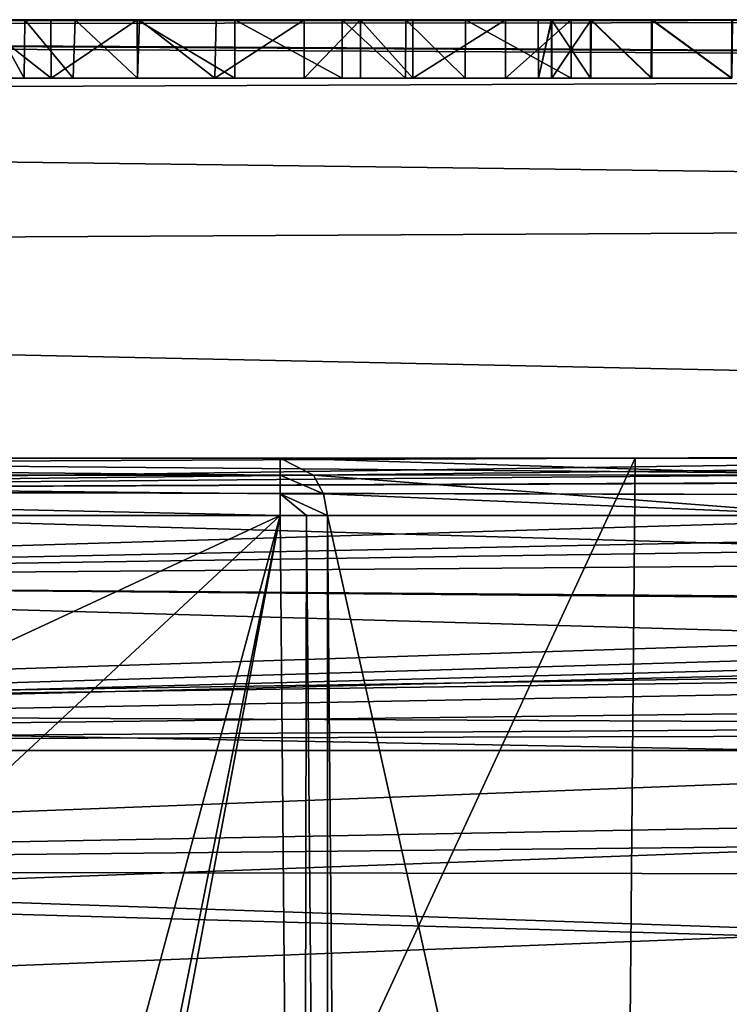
# Model space of a CAD drawing. Header units: millimetres. Extents: x -36.5 to 36.5, y -8.8 to 41.6.
# Tile 394 of 434: x 5.9 to 8.3, y 38.2 to 41.6. Entities that reach past the tile are written whole.
import ezdxf

# ---------------------------------------------------------------- set-up
doc = ezdxf.new("R2010")
doc.units = ezdxf.units.MM
doc.header["$LTSCALE"] = 65.185185
for name, color, linetype in [('323', 7, 'CONTINUOUS'), ('328', 7, 'CONTINUOUS'), ('338', 7, 'CONTINUOUS'), ('340', 7, 'CONTINUOUS'), ('375', 7, 'CONTINUOUS'), ('377', 7, 'CONTINUOUS'), ('384', 7, 'CONTINUOUS'), ('386', 7, 'CONTINUOUS'), ('396', 7, 'CONTINUOUS'), ('464', 7, 'CONTINUOUS'), ('482', 7, 'CONTINUOUS'), ('483', 7, 'CONTINUOUS'), ('489', 7, 'CONTINUOUS'), ('490', 7, 'CONTINUOUS'), ('491', 7, 'CONTINUOUS'), ('495', 7, 'CONTINUOUS'), ('518', 7, 'CONTINUOUS'), ('519', 7, 'CONTINUOUS'), ('520', 7, 'CONTINUOUS'), ('521', 7, 'CONTINUOUS'), ('532', 7, 'CONTINUOUS'), ('533', 7, 'CONTINUOUS'), ('539', 7, 'CONTINUOUS'), ('543', 7, 'CONTINUOUS')]:
    doc.layers.add(name, color=color, linetype=linetype)

msp = doc.modelspace()

# ---------------------------------------------------------------- linework, layer by layer
at = {"layer": '323', "color": 7, "linetype": 'CONTINUOUS'}
for points in [[(19.8, 41.6, -11.7), (-9.3107, 41.6, -11.7), (16.9481, 41.6, -3.5397), (19.8, 41.6, -11.7)], [(6.9766, 41.6, -2.2309), (-9.3107, 41.6, -11.7), (6.6098, 41.6, -2.1875), (6.9766, 41.6, -2.2309)], [(-9.3107, 41.6, -11.7), (6.9766, 41.6, -2.2309), (7.1938, 41.6, -2.2236), (-9.3107, 41.6, -11.7)], [(6.6098, 41.6, -2.1875), (-9.3107, 41.6, -11.7), (6.2753, 41.6, -2.0634), (6.6098, 41.6, -2.1875)], [(6.2753, 41.6, -2.0634), (-9.3107, 41.6, -11.7), (5.7256, 41.6, -2.1411), (6.2753, 41.6, -2.0634)], [(7.7597, 41.6, -2.0913), (-9.3107, 41.6, -11.7), (7.3979, 41.6, -2.1979), (7.7597, 41.6, -2.0913)], [(-9.3107, 41.6, -11.7), (7.7597, 41.6, -2.0913), (8.6405, 41.6, -1.903), (-9.3107, 41.6, -11.7)], [(7.3979, 41.6, -2.1979), (-9.3107, 41.6, -11.7), (7.1938, 41.6, -2.2236), (7.3979, 41.6, -2.1979)], [(12.0257, 41.6, -2.1409), (-9.3107, 41.6, -11.7), (11.2877, 41.6, -2.1409), (12.0257, 41.6, -2.1409)], [(-9.3107, 41.6, -11.7), (12.0257, 41.6, -2.1409), (13.2243, 41.6, -1.6427), (-9.3107, 41.6, -11.7)], [(11.2877, 41.6, -2.1409), (-9.3107, 41.6, -11.7), (10.6783, 41.6, -2.0386), (11.2877, 41.6, -2.1409)], [(10.6783, 41.6, -2.0386), (-9.3107, 41.6, -11.7), (10.2978, 41.6, -2.1701), (10.6783, 41.6, -2.0386)], [(10.2978, 41.6, -2.1701), (-9.3107, 41.6, -11.7), (9.8767, 41.6, -2.2254), (10.2978, 41.6, -2.1701)], [(9.8767, 41.6, -2.2254), (-9.3107, 41.6, -11.7), (9.4368, 41.6, -2.2004), (9.8767, 41.6, -2.2254)], [(9.4368, 41.6, -2.2004), (-9.3107, 41.6, -11.7), (9.0193, 41.6, -2.0907), (9.4368, 41.6, -2.2004)], [(9.0193, 41.6, -2.0907), (-9.3107, 41.6, -11.7), (8.6405, 41.6, -1.903), (9.0193, 41.6, -2.0907)], [(16.9481, 41.6, -3.5397), (-9.3107, 41.6, -11.7), (16.2101, 41.6, -3.5397), (16.9481, 41.6, -3.5397)], [(16.2101, 41.6, -3.5397), (-9.3107, 41.6, -11.7), (15.6012, 41.6, -2.0402), (16.2101, 41.6, -3.5397)], [(15.6012, 41.6, -2.0402), (-9.3107, 41.6, -11.7), (15.2181, 41.6, -2.1736), (15.6012, 41.6, -2.0402)], [(15.2181, 41.6, -2.1736), (-9.3107, 41.6, -11.7), (14.7944, 41.6, -2.2292), (15.2181, 41.6, -2.1736)], [(14.7944, 41.6, -2.2292), (-9.3107, 41.6, -11.7), (14.351, 41.6, -2.2035), (14.7944, 41.6, -2.2292)], [(14.351, 41.6, -2.2035), (-9.3107, 41.6, -11.7), (13.9333, 41.6, -2.0929), (14.351, 41.6, -2.2035)], [(13.9333, 41.6, -2.0929), (-9.3107, 41.6, -11.7), (13.5545, 41.6, -1.9038), (13.9333, 41.6, -2.0929)], [(13.5545, 41.6, -1.9038), (-9.3107, 41.6, -11.7), (13.2243, 41.6, -1.6427), (13.5545, 41.6, -1.9038)], [(-9.3107, 41.6, 11.7), (19.8, 41.6, 11.7), (0.0832, 41.6, 3.5397), (-9.3107, 41.6, 11.7)], [(0.0832, 41.6, 3.5397), (19.8, 41.6, 11.7), (0.8168, 41.6, 3.5397), (0.0832, 41.6, 3.5397)], [(0.8168, 41.6, 3.5397), (19.8, 41.6, 11.7), (1.4208, 41.6, 2.0325), (0.8168, 41.6, 3.5397)], [(1.4208, 41.6, 2.0325), (19.8, 41.6, 11.7), (1.8074, 41.6, 2.1676), (1.4208, 41.6, 2.0325)], [(1.8074, 41.6, 2.1676), (19.8, 41.6, 11.7), (2.2318, 41.6, 2.2226), (1.8074, 41.6, 2.1676)], [(2.2318, 41.6, 2.2226), (19.8, 41.6, 11.7), (2.676, 41.6, 2.1961), (2.2318, 41.6, 2.2226)], [(2.676, 41.6, 2.1961), (19.8, 41.6, 11.7), (3.1014, 41.6, 2.0817), (2.676, 41.6, 2.1961)], [(3.1014, 41.6, 2.0817), (19.8, 41.6, 11.7), (3.485, 41.6, 1.8882), (3.1014, 41.6, 2.0817)], [(3.485, 41.6, 1.8882), (19.8, 41.6, 11.7), (3.8108, 41.6, 1.6262), (3.485, 41.6, 1.8882)], [(3.8108, 41.6, 1.6262), (19.8, 41.6, 11.7), (5.001, 41.6, 2.1341), (3.8108, 41.6, 1.6262)], [(5.001, 41.6, 2.1341), (19.8, 41.6, 11.7), (5.7399, 41.6, 2.1341), (5.001, 41.6, 2.1341)], [(5.9795, 41.6, -1.8604), (6.2753, 41.6, -2.0634), (5.7256, 41.6, -2.1411), (5.9795, 41.6, -1.8604)], [(5.7256, 41.6, -1.5786), (5.9795, 41.6, -1.8604), (5.7256, 41.6, -2.1411), (5.7256, 41.6, -1.5786)], [(5.7399, 41.6, 2.1341), (19.8, 41.6, 11.7), (5.7399, 41.6, -0.2466), (5.7399, 41.6, 2.1341)], [(5.7399, 41.6, -0.2466), (19.8, 41.6, 11.7), (8.3119, 41.6, 1.6452), (5.7399, 41.6, -0.2466)], [(5.7785, 41.6, -0.6263), (5.7399, 41.6, -0.2466), (8.3119, 41.6, 1.6452), (5.7785, 41.6, -0.6263)], [(5.8905, 41.6, -0.9479), (5.7785, 41.6, -0.6263), (8.3119, 41.6, 1.6452), (5.8905, 41.6, -0.9479)], [(6.0629, 41.6, -1.2006), (5.8905, 41.6, -0.9479), (8.0368, 41.6, 1.3186), (6.0629, 41.6, -1.2006)], [(8.0368, 41.6, 1.3186), (5.8905, 41.6, -0.9479), (8.3119, 41.6, 1.6452), (8.0368, 41.6, 1.3186)], [(6.2836, 41.6, -1.3822), (6.0629, 41.6, -1.2006), (8.0368, 41.6, 1.3186), (6.2836, 41.6, -1.3822)], [(6.545, 41.6, -1.4943), (6.2836, 41.6, -1.3822), (7.8277, 41.6, 0.933), (6.545, 41.6, -1.4943)], [(7.8277, 41.6, 0.933), (6.2836, 41.6, -1.3822), (8.0368, 41.6, 1.3186), (7.8277, 41.6, 0.933)], [(6.8462, 41.6, -1.5336), (6.545, 41.6, -1.4943), (7.8277, 41.6, 0.933), (6.8462, 41.6, -1.5336)], [(7.0389, 41.6, -1.522), (6.8462, 41.6, -1.5336), (7.8277, 41.6, 0.933), (7.0389, 41.6, -1.522)], [(7.2184, 41.6, -1.4933), (7.0389, 41.6, -1.522), (7.6934, 41.6, 0.4867), (7.2184, 41.6, -1.4933)], [(7.6934, 41.6, 0.4867), (7.0389, 41.6, -1.522), (7.8277, 41.6, 0.933), (7.6934, 41.6, 0.4867)], [(7.5346, 41.6, -1.3892), (7.2184, 41.6, -1.4933), (7.6471, 41.6, 0.0011), (7.5346, 41.6, -1.3892)], [(7.6471, 41.6, 0.0011), (7.2184, 41.6, -1.4933), (7.6934, 41.6, 0.4867), (7.6471, 41.6, 0.0011)], [(7.7597, 41.6, -2.0913), (7.5346, 41.6, -1.3892), (7.6927, 41.6, -0.4842), (7.7597, 41.6, -2.0913)], [(7.6927, 41.6, -0.4842), (7.5346, 41.6, -1.3892), (7.6471, 41.6, 0.0011), (7.6927, 41.6, -0.4842)], [(7.8263, 41.6, -0.9301), (7.7597, 41.6, -2.0913), (7.6927, 41.6, -0.4842), (7.8263, 41.6, -0.9301)], [(8.6405, 41.6, -1.903), (7.7597, 41.6, -2.0913), (8.3096, 41.6, -1.6426), (8.6405, 41.6, -1.903)], [(8.3096, 41.6, -1.6426), (7.7597, 41.6, -2.0913), (8.0348, 41.6, -1.3157), (8.3096, 41.6, -1.6426)], [(8.0348, 41.6, -1.3157), (7.7597, 41.6, -2.0913), (7.8263, 41.6, -0.9301), (8.0348, 41.6, -1.3157)]]:
    msp.add_3dface(points, dxfattribs=at)
at = {"layer": '328', "color": 7, "linetype": 'CONTINUOUS'}
for points in [[(-1.9111, 40.1, -5.7993), (7.9786, 40.1, -5.7993), (-1.9111, 40.1, -0.65), (-1.9111, 40.1, -5.7993)], [(7.9786, 40.1, -5.7993), (19.8, 40.1, -11.7346), (-1.9111, 40.1, -0.65), (7.9786, 40.1, -5.7993)], [(19.8, 40.1, -11.7346), (20.7895, 40.1, -11.6926), (-1.9111, 40.1, -0.65), (19.8, 40.1, -11.7346)], [(31.4199, 40.1, -1.6355), (31.5166, 40.1, -0.65), (-1.9111, 40.1, -0.65), (31.4199, 40.1, -1.6355)], [(20.7895, 40.1, -11.6926), (21.7656, 40.1, -11.5688), (-1.9111, 40.1, -0.65), (20.7895, 40.1, -11.6926)], [(21.7656, 40.1, -11.5688), (22.7317, 40.1, -11.3622), (-1.9111, 40.1, -0.65), (21.7656, 40.1, -11.5688)], [(22.7317, 40.1, -11.3622), (23.6773, 40.1, -11.0755), (-1.9111, 40.1, -0.65), (22.7317, 40.1, -11.3622)], [(23.6773, 40.1, -11.0755), (24.5953, 40.1, -10.7099), (-1.9111, 40.1, -0.65), (23.6773, 40.1, -11.0755)], [(24.5953, 40.1, -10.7099), (25.4794, 40.1, -10.2687), (-1.9111, 40.1, -0.65), (24.5953, 40.1, -10.7099)], [(25.4794, 40.1, -10.2687), (26.3231, 40.1, -9.7543), (-1.9111, 40.1, -0.65), (25.4794, 40.1, -10.2687)], [(26.3231, 40.1, -9.7543), (27.1207, 40.1, -9.1711), (-1.9111, 40.1, -0.65), (26.3231, 40.1, -9.7543)], [(27.1207, 40.1, -9.1711), (27.8661, 40.1, -8.5225), (-1.9111, 40.1, -0.65), (27.1207, 40.1, -9.1711)], [(27.8661, 40.1, -8.5225), (28.5546, 40.1, -7.814), (-1.9111, 40.1, -0.65), (27.8661, 40.1, -8.5225)], [(28.5546, 40.1, -7.814), (29.1806, 40.1, -7.0498), (-1.9111, 40.1, -0.65), (28.5546, 40.1, -7.814)], [(29.1806, 40.1, -7.0498), (29.7404, 40.1, -6.2361), (-1.9111, 40.1, -0.65), (29.1806, 40.1, -7.0498)], [(29.7404, 40.1, -6.2361), (30.2293, 40.1, -5.3782), (-1.9111, 40.1, -0.65), (29.7404, 40.1, -6.2361)], [(30.2293, 40.1, -5.3782), (30.6447, 40.1, -4.4825), (-1.9111, 40.1, -0.65), (30.2293, 40.1, -5.3782)], [(30.6447, 40.1, -4.4825), (30.9829, 40.1, -3.5551), (-1.9111, 40.1, -0.65), (30.6447, 40.1, -4.4825)], [(30.9829, 40.1, -3.5551), (31.2423, 40.1, -2.6028), (-1.9111, 40.1, -0.65), (30.9829, 40.1, -3.5551)], [(31.2423, 40.1, -2.6028), (31.4199, 40.1, -1.6355), (-1.9111, 40.1, -0.65), (31.2423, 40.1, -2.6028)], [(31.5166, 40.1, 0.65), (2.5981, 40.1, 11.7346), (-1.9111, 40.1, 9.0927), (31.5166, 40.1, 0.65)], [(31.5166, 40.1, 0.65), (-1.9111, 40.1, 9.0927), (-1.9111, 40.1, 0.65), (31.5166, 40.1, 0.65)], [(0.5014, 40.1, -8.5473), (2.5981, 40.1, -11.7346), (6.7641, 40.1, -8.5473), (0.5014, 40.1, -8.5473)], [(31.5166, 40.1, 0.65), (19.8, 40.1, 11.7346), (2.5981, 40.1, 11.7346), (31.5166, 40.1, 0.65)], [(2.5981, 40.1, -11.7346), (10.0438, 40.1, -11.7346), (8.6621, 40.1, -11.0764), (2.5981, 40.1, -11.7346)], [(6.7641, 40.1, -8.5473), (2.5981, 40.1, -11.7346), (8.5106, 40.1, -10.9504), (6.7641, 40.1, -8.5473)], [(8.5106, 40.1, -10.9504), (2.5981, 40.1, -11.7346), (8.5743, 40.1, -11.0194), (8.5106, 40.1, -10.9504)], [(8.5743, 40.1, -11.0194), (2.5981, 40.1, -11.7346), (8.6621, 40.1, -11.0764), (8.5743, 40.1, -11.0194)], [(7.9786, 40.1, -5.7993), (11.3979, 40.1, -10.5041), (13.9808, 40.1, -11.7346), (7.9786, 40.1, -5.7993)], [(7.9786, 40.1, -5.7993), (13.9808, 40.1, -11.7346), (19.8, 40.1, -11.7346), (7.9786, 40.1, -5.7993)]]:
    msp.add_3dface(points, dxfattribs=at)
at = {"layer": '338', "color": 7, "linetype": 'CONTINUOUS'}
for points in [[(-9.3107, 41.6, -11.7), (19.8, 41.6, -11.7), (19.8, 41.4287, -12.7816), (-9.3107, 41.6, -11.7)], [(-9.3107, 41.6, -11.7), (19.8, 41.4287, -12.7816), (-9.3027, 41.5937, -11.91), (-9.3107, 41.6, -11.7)], [(-9.3027, 41.5937, -11.91), (19.8, 41.4287, -12.7816), (-9.3, 41.5747, -12.12), (-9.3027, 41.5937, -11.91)], [(-9.3, 41.5747, -12.12), (19.8, 41.4287, -12.7816), (-9.3, 41.3094, -13.0964), (-9.3, 41.5747, -12.12)], [(19.8, 41.4287, -12.7816), (19.8, 40.9309, -13.7581), (-9.3, 41.3094, -13.0964), (19.8, 41.4287, -12.7816)], [(-9.3, 41.3094, -13.0964), (19.8, 40.9309, -13.7581), (-9.3, 40.7758, -13.9561), (-9.3, 41.3094, -13.0964)], [(19.8, 40.9309, -13.7581), (19.8, 40.1555, -14.5329), (-9.3, 40.7758, -13.9561), (19.8, 40.9309, -13.7581)], [(-9.3, 40.7758, -13.9561), (19.8, 40.1555, -14.5329), (-9.3, 40.0187, -14.6272), (-9.3, 40.7758, -13.9561)], [(19.8, 40.1555, -14.5329), (19.8, 39.1784, -15.0297), (-9.3, 40.0187, -14.6272), (19.8, 40.1555, -14.5329)], [(-9.3, 40.0187, -14.6272), (19.8, 39.1784, -15.0297), (-9.3, 39.1012, -15.0538), (-9.3, 40.0187, -14.6272)], [(19.8, 39.1784, -15.0297), (19.8, 38.1, -15.2), (-9.3, 39.1012, -15.0538), (19.8, 39.1784, -15.0297)], [(19.8, 38.1, -15.2), (-9.3, 38.1, -15.2), (-9.3, 39.1012, -15.0538), (19.8, 38.1, -15.2)]]:
    msp.add_3dface(points, dxfattribs=at)
at = {"layer": '340', "color": 7, "linetype": 'CONTINUOUS'}
for points in [[(19.8, 41.6, 11.7), (-9.3107, 41.6, 11.7), (-9.3027, 41.5937, 11.91), (19.8, 41.6, 11.7)], [(-9.3, 41.5747, 12.12), (19.8, 41.6, 11.7), (-9.3027, 41.5937, 11.91), (-9.3, 41.5747, 12.12)], [(19.8, 41.4287, 12.7816), (19.8, 41.6, 11.7), (-9.3, 41.5747, 12.12), (19.8, 41.4287, 12.7816)], [(-9.3, 41.3094, 13.0964), (19.8, 41.4287, 12.7816), (-9.3, 41.5747, 12.12), (-9.3, 41.3094, 13.0964)], [(19.8, 40.9309, 13.7581), (19.8, 41.4287, 12.7816), (-9.3, 41.3094, 13.0964), (19.8, 40.9309, 13.7581)], [(-9.3, 40.7758, 13.9561), (19.8, 40.9309, 13.7581), (-9.3, 41.3094, 13.0964), (-9.3, 40.7758, 13.9561)], [(19.8, 40.1555, 14.5329), (19.8, 40.9309, 13.7581), (-9.3, 40.7758, 13.9561), (19.8, 40.1555, 14.5329)], [(-9.3, 40.0187, 14.6272), (19.8, 40.1555, 14.5329), (-9.3, 40.7758, 13.9561), (-9.3, 40.0187, 14.6272)], [(19.8, 39.1784, 15.0297), (19.8, 40.1555, 14.5329), (-9.3, 40.0187, 14.6272), (19.8, 39.1784, 15.0297)], [(-9.3, 39.1012, 15.0538), (19.8, 39.1784, 15.0297), (-9.3, 40.0187, 14.6272), (-9.3, 39.1012, 15.0538)], [(-9.3, 38.1, 15.2), (19.8, 38.1, 15.2), (19.8, 39.1784, 15.0297), (-9.3, 38.1, 15.2)], [(-9.3, 38.1, 15.2), (19.8, 39.1784, 15.0297), (-9.3, 39.1012, 15.0538), (-9.3, 38.1, 15.2)]]:
    msp.add_3dface(points, dxfattribs=at)
at = {"layer": '375', "color": 7, "linetype": 'CONTINUOUS'}
for points in [[(31.5166, 40.1, -0.65), (32.1084, 40.0103, -0.65), (-1.9111, 39.1, -0.65), (31.5166, 40.1, -0.65)], [(-1.9111, 40.1, -0.65), (31.5166, 40.1, -0.65), (-1.9111, 39.1, -0.65), (-1.9111, 40.1, -0.65)], [(32.1084, 40.0103, -0.65), (32.2754, 39.9506, -0.65), (-1.9111, 39.1, -0.65), (32.1084, 40.0103, -0.65)], [(32.2754, 39.9506, -0.65), (32.6563, 39.7443, -0.65), (-1.9111, 39.1, -0.65), (32.2754, 39.9506, -0.65)], [(32.6563, 39.7443, -0.65), (32.9211, 39.5262, -0.65), (-1.9111, 39.1, -0.65), (32.6563, 39.7443, -0.65)], [(32.9211, 39.5262, -0.65), (33.0889, 39.3387, -0.65), (-1.9111, 39.1, -0.65), (32.9211, 39.5262, -0.65)], [(-1.9111, 39.1, -0.65), (33.0889, 39.3387, -0.65), (33.0889, 39.1, -0.65), (-1.9111, 39.1, -0.65)]]:
    msp.add_3dface(points, dxfattribs=at)
at = {"layer": '377', "color": 7, "linetype": 'CONTINUOUS'}
for points in [[(31.5166, 40.1, 0.65), (-1.9111, 40.1, 0.65), (33.0889, 39.1, 0.65), (31.5166, 40.1, 0.65)], [(-1.9111, 40.1, 0.65), (-1.9111, 39.1, 0.65), (33.0889, 39.1, 0.65), (-1.9111, 40.1, 0.65)]]:
    msp.add_3dface(points, dxfattribs=at)
at = {"layer": '384', "color": 7, "linetype": 'CONTINUOUS'}
for points in [[(2.5981, 40.1, -11.7346), (2.3156, 39.989, -12.3917), (10.0438, 40.1, -11.7346), (2.5981, 40.1, -11.7346)], [(10.0438, 40.1, -11.7346), (2.3156, 39.989, -12.3917), (10.52, 40.0841, -11.9864), (10.0438, 40.1, -11.7346)], [(10.52, 40.0841, -11.9864), (2.3156, 39.989, -12.3917), (10.7834, 40.0615, -12.1253), (10.52, 40.0841, -11.9864)], [(10.7834, 40.0615, -12.1253), (2.3156, 39.989, -12.3917), (11.0592, 40.0268, -12.2706), (10.7834, 40.0615, -12.1253)], [(11.0592, 40.0268, -12.2706), (2.3156, 39.989, -12.3917), (11.0735, 40.0247, -12.2781), (11.0592, 40.0268, -12.2706)], [(11.0735, 40.0247, -12.2781), (2.3156, 39.989, -12.3917), (11.3973, 39.9683, -12.4484), (11.0735, 40.0247, -12.2781)], [(2.3156, 39.989, -12.3917), (1.8651, 39.6785, -12.9627), (11.3973, 39.9683, -12.4484), (2.3156, 39.989, -12.3917)], [(11.3973, 39.9683, -12.4484), (1.8651, 39.6785, -12.9627), (11.7618, 39.8835, -12.6397), (11.3973, 39.9683, -12.4484)], [(11.7618, 39.8835, -12.6397), (1.8651, 39.6785, -12.9627), (12.1629, 39.7602, -12.8498), (11.7618, 39.8835, -12.6397)], [(12.1629, 39.7602, -12.8498), (1.8651, 39.6785, -12.9627), (12.5709, 39.5954, -13.0627), (12.1629, 39.7602, -12.8498)], [(1.8651, 39.6785, -12.9627), (1.3006, 39.2322, -13.3832), (12.5709, 39.5954, -13.0627), (1.8651, 39.6785, -12.9627)], [(12.5709, 39.5954, -13.0627), (1.3006, 39.2322, -13.3832), (12.9446, 39.3975, -13.2566), (12.5709, 39.5954, -13.0627)], [(12.9446, 39.3975, -13.2566), (1.3006, 39.2322, -13.3832), (13.2623, 39.176, -13.4205), (12.9446, 39.3975, -13.2566)], [(1.3006, 39.2322, -13.3832), (0.6507, 38.6893, -13.6458), (13.2623, 39.176, -13.4205), (1.3006, 39.2322, -13.3832)], [(13.2623, 39.176, -13.4205), (0.6507, 38.6893, -13.6458), (13.5221, 38.932, -13.5533), (13.2623, 39.176, -13.4205)], [(13.5221, 38.932, -13.5533), (0.6507, 38.6893, -13.6458), (13.7168, 38.6712, -13.6513), (13.5221, 38.932, -13.5533)], [(0.6507, 38.6893, -13.6458), (0, 38.1349, -13.7343), (13.7168, 38.6712, -13.6513), (0.6507, 38.6893, -13.6458)], [(0, 38.1349, -13.7343), (13.8933, 38.1349, -13.7343), (13.7168, 38.6712, -13.6513), (0, 38.1349, -13.7343)]]:
    msp.add_3dface(points, dxfattribs=at)
at = {"layer": '386', "color": 7, "linetype": 'CONTINUOUS'}
for points in [[(2.5981, 40.1, 11.7346), (19.8, 39.9511, 12.4919), (2.3165, 39.9895, 12.3901), (2.5981, 40.1, 11.7346)], [(19.8, 40.1, 11.7346), (19.8, 39.9511, 12.4919), (2.5981, 40.1, 11.7346), (19.8, 40.1, 11.7346)], [(2.3165, 39.9895, 12.3901), (19.8, 39.9511, 12.4919), (1.868, 39.6807, 12.9599), (2.3165, 39.9895, 12.3901)], [(19.8, 39.9511, 12.4919), (19.8, 39.526, 13.137), (1.868, 39.6807, 12.9599), (19.8, 39.9511, 12.4919)], [(1.868, 39.6807, 12.9599), (19.8, 39.526, 13.137), (1.3044, 39.2353, 13.3811), (1.868, 39.6807, 12.9599)], [(19.8, 39.526, 13.137), (19.8, 38.8881, 13.5728), (1.3044, 39.2353, 13.3811), (19.8, 39.526, 13.137)], [(1.3044, 39.2353, 13.3811), (19.8, 38.8881, 13.5728), (0.652, 38.6904, 13.6455), (1.3044, 39.2353, 13.3811)], [(19.8, 38.8881, 13.5728), (19.8, 38.1349, 13.7343), (0.652, 38.6904, 13.6455), (19.8, 38.8881, 13.5728)], [(19.8, 38.1349, 13.7343), (0, 38.1349, 13.7343), (0.652, 38.6904, 13.6455), (19.8, 38.1349, 13.7343)]]:
    msp.add_3dface(points, dxfattribs=at)
at = {"layer": '396', "color": 7, "linetype": 'CONTINUOUS'}
for points in [[(-1.9111, 39.1, 0.65), (-1.9111, 39.1, -0.65), (33.0889, 39.1, -0.65), (-1.9111, 39.1, 0.65)], [(33.0889, 39.1, 0.65), (-1.9111, 39.1, 0.65), (33.0889, 39.1, -0.65), (33.0889, 39.1, 0.65)]]:
    msp.add_3dface(points, dxfattribs=at)
at = {"layer": '464', "color": 7, "linetype": 'CONTINUOUS'}
for points in [[(5.778, 41.4, -0.624), (5.8883, 41.4, -0.9435), (5.7256, 41.4, -1.5786), (5.778, 41.4, -0.624)], [(5.7256, 41.4, -1.5786), (5.8883, 41.4, -0.9435), (5.981, 41.4, -1.8617), (5.7256, 41.4, -1.5786)], [(5.8883, 41.4, -0.9435), (6.0568, 41.4, -1.1938), (5.981, 41.4, -1.8617), (5.8883, 41.4, -0.9435)], [(6.0568, 41.4, -1.1938), (6.2759, 41.4, -1.3774), (5.981, 41.4, -1.8617), (6.0568, 41.4, -1.1938)], [(5.981, 41.4, -1.8617), (6.2759, 41.4, -1.3774), (6.2759, 41.4, -2.0638), (5.981, 41.4, -1.8617)], [(6.2759, 41.4, -1.3774), (6.5409, 41.4, -1.4931), (6.2759, 41.4, -2.0638), (6.2759, 41.4, -1.3774)], [(6.2759, 41.4, -2.0638), (6.5409, 41.4, -1.4931), (6.6088, 41.4, -2.1872), (6.2759, 41.4, -2.0638)], [(6.5409, 41.4, -1.4931), (6.8462, 41.4, -1.5336), (6.6088, 41.4, -2.1872), (6.5409, 41.4, -1.4931)], [(6.6088, 41.4, -2.1872), (6.8462, 41.4, -1.5336), (6.9766, 41.4, -2.2309), (6.6088, 41.4, -2.1872)], [(6.8462, 41.4, -1.5336), (7.0386, 41.4, -1.5221), (6.9766, 41.4, -2.2309), (6.8462, 41.4, -1.5336)], [(6.9766, 41.4, -2.2309), (7.0386, 41.4, -1.5221), (7.1932, 41.4, -2.2236), (6.9766, 41.4, -2.2309)], [(7.0386, 41.4, -1.5221), (7.2183, 41.4, -1.4933), (7.1932, 41.4, -2.2236), (7.0386, 41.4, -1.5221)], [(7.1932, 41.4, -2.2236), (7.2183, 41.4, -1.4933), (7.3973, 41.4, -2.198), (7.1932, 41.4, -2.2236)], [(7.2183, 41.4, -1.4933), (7.5346, 41.4, -1.3892), (7.3973, 41.4, -2.198), (7.2183, 41.4, -1.4933)], [(7.5346, 41.4, -1.3892), (7.7597, 41.4, -2.0913), (7.3973, 41.4, -2.198), (7.5346, 41.4, -1.3892)], [(7.6477, 41.4, 0.0004), (7.6933, 41.4, 0.4883), (7.6929, 41.4, -0.4872), (7.6477, 41.4, 0.0004)], [(7.6929, 41.4, -0.4872), (7.6933, 41.4, 0.4883), (7.8255, 41.4, -0.9279), (7.6929, 41.4, -0.4872)], [(7.6933, 41.4, 0.4883), (7.8264, 41.4, 0.9296), (7.8255, 41.4, -0.9279), (7.6933, 41.4, 0.4883)], [(7.8255, 41.4, -0.9279), (7.8264, 41.4, 0.9296), (8.0337, 41.4, -1.314), (7.8255, 41.4, -0.9279)], [(7.8264, 41.4, 0.9296), (8.035, 41.4, 1.3159), (8.0337, 41.4, -1.314), (7.8264, 41.4, 0.9296)], [(8.0337, 41.4, -1.314), (8.035, 41.4, 1.3159), (8.3075, 41.4, -1.6406), (8.0337, 41.4, -1.314)], [(8.035, 41.4, 1.3159), (8.3091, 41.4, 1.6425), (8.3075, 41.4, -1.6406), (8.035, 41.4, 1.3159)]]:
    msp.add_3dface(points, dxfattribs=at)
at = {"layer": '482', "color": 7, "linetype": 'CONTINUOUS'}
for points in [[(7.1938, 41.6, -2.2236), (6.9766, 41.6, -2.2309), (7.1932, 41.4, -2.2236), (7.1938, 41.6, -2.2236)], [(6.9766, 41.6, -2.2309), (6.9766, 41.4, -2.2309), (7.1932, 41.4, -2.2236), (6.9766, 41.6, -2.2309)], [(7.1938, 41.6, -2.2236), (7.1932, 41.4, -2.2236), (7.3973, 41.4, -2.198), (7.1938, 41.6, -2.2236)], [(7.3979, 41.6, -2.1979), (7.1938, 41.6, -2.2236), (7.3973, 41.4, -2.198), (7.3979, 41.6, -2.1979)], [(7.7597, 41.4, -2.0913), (7.3979, 41.6, -2.1979), (7.3973, 41.4, -2.198), (7.7597, 41.4, -2.0913)], [(7.7597, 41.6, -2.0913), (7.3979, 41.6, -2.1979), (7.7597, 41.4, -2.0913), (7.7597, 41.6, -2.0913)]]:
    msp.add_3dface(points, dxfattribs=at)
at = {"layer": '483', "color": 7, "linetype": 'CONTINUOUS'}
for points in [[(5.9795, 41.6, -1.8604), (5.7256, 41.6, -1.5786), (5.981, 41.4, -1.8617), (5.9795, 41.6, -1.8604)], [(5.7256, 41.6, -1.5786), (5.7256, 41.4, -1.5786), (5.981, 41.4, -1.8617), (5.7256, 41.6, -1.5786)], [(6.2753, 41.6, -2.0634), (5.9795, 41.6, -1.8604), (5.981, 41.4, -1.8617), (6.2753, 41.6, -2.0634)], [(6.2753, 41.6, -2.0634), (5.981, 41.4, -1.8617), (6.2759, 41.4, -2.0638), (6.2753, 41.6, -2.0634)], [(6.6098, 41.6, -2.1875), (6.2753, 41.6, -2.0634), (6.6088, 41.4, -2.1872), (6.6098, 41.6, -2.1875)], [(6.2753, 41.6, -2.0634), (6.2759, 41.4, -2.0638), (6.6088, 41.4, -2.1872), (6.2753, 41.6, -2.0634)], [(6.6098, 41.6, -2.1875), (6.6088, 41.4, -2.1872), (6.9766, 41.4, -2.2309), (6.6098, 41.6, -2.1875)], [(6.9766, 41.6, -2.2309), (6.6098, 41.6, -2.1875), (6.9766, 41.4, -2.2309), (6.9766, 41.6, -2.2309)]]:
    msp.add_3dface(points, dxfattribs=at)
at = {"layer": '489', "color": 7, "linetype": 'CONTINUOUS'}
for points in [[(5.7785, 41.6, -0.6263), (5.8883, 41.4, -0.9435), (5.778, 41.4, -0.624), (5.7785, 41.6, -0.6263)], [(5.7785, 41.6, -0.6263), (5.8905, 41.6, -0.9479), (5.8883, 41.4, -0.9435), (5.7785, 41.6, -0.6263)], [(5.8905, 41.6, -0.9479), (6.0568, 41.4, -1.1938), (5.8883, 41.4, -0.9435), (5.8905, 41.6, -0.9479)], [(5.8905, 41.6, -0.9479), (6.0629, 41.6, -1.2006), (6.0568, 41.4, -1.1938), (5.8905, 41.6, -0.9479)], [(6.0629, 41.6, -1.2006), (6.2759, 41.4, -1.3774), (6.0568, 41.4, -1.1938), (6.0629, 41.6, -1.2006)], [(6.0629, 41.6, -1.2006), (6.2836, 41.6, -1.3822), (6.2759, 41.4, -1.3774), (6.0629, 41.6, -1.2006)], [(6.2836, 41.6, -1.3822), (6.5409, 41.4, -1.4931), (6.2759, 41.4, -1.3774), (6.2836, 41.6, -1.3822)], [(6.2836, 41.6, -1.3822), (6.545, 41.6, -1.4943), (6.5409, 41.4, -1.4931), (6.2836, 41.6, -1.3822)], [(6.545, 41.6, -1.4943), (6.8462, 41.6, -1.5336), (6.5409, 41.4, -1.4931), (6.545, 41.6, -1.4943)], [(6.8462, 41.6, -1.5336), (6.8462, 41.4, -1.5336), (6.5409, 41.4, -1.4931), (6.8462, 41.6, -1.5336)]]:
    msp.add_3dface(points, dxfattribs=at)
at = {"layer": '490', "color": 7, "linetype": 'CONTINUOUS'}
for points in [[(6.8462, 41.6, -1.5336), (7.0389, 41.6, -1.522), (6.8462, 41.4, -1.5336), (6.8462, 41.6, -1.5336)], [(7.0389, 41.6, -1.522), (7.0386, 41.4, -1.5221), (6.8462, 41.4, -1.5336), (7.0389, 41.6, -1.522)], [(7.0389, 41.6, -1.522), (7.2183, 41.4, -1.4933), (7.0386, 41.4, -1.5221), (7.0389, 41.6, -1.522)], [(7.0389, 41.6, -1.522), (7.2184, 41.6, -1.4933), (7.2183, 41.4, -1.4933), (7.0389, 41.6, -1.522)], [(7.2184, 41.6, -1.4933), (7.5346, 41.6, -1.3892), (7.2183, 41.4, -1.4933), (7.2184, 41.6, -1.4933)], [(7.5346, 41.6, -1.3892), (7.5346, 41.4, -1.3892), (7.2183, 41.4, -1.4933), (7.5346, 41.6, -1.3892)]]:
    msp.add_3dface(points, dxfattribs=at)
at = {"layer": '491', "color": 7, "linetype": 'CONTINUOUS'}
for points in [[(7.5346, 41.6, -1.3892), (7.7597, 41.6, -2.0913), (7.5346, 41.4, -1.3892), (7.5346, 41.6, -1.3892)], [(7.7597, 41.6, -2.0913), (7.7597, 41.4, -2.0913), (7.5346, 41.4, -1.3892), (7.7597, 41.6, -2.0913)]]:
    msp.add_3dface(points, dxfattribs=at)
at = {"layer": '495', "color": 7, "linetype": 'CONTINUOUS'}
for points in [[(7.6927, 41.6, -0.4842), (7.6471, 41.6, 0.0011), (7.6477, 41.4, 0.0004), (7.6927, 41.6, -0.4842)], [(7.6471, 41.6, 0.0011), (7.6934, 41.6, 0.4867), (7.6477, 41.4, 0.0004), (7.6471, 41.6, 0.0011)], [(7.6927, 41.6, -0.4842), (7.6477, 41.4, 0.0004), (7.6929, 41.4, -0.4872), (7.6927, 41.6, -0.4842)], [(7.6934, 41.6, 0.4867), (7.6933, 41.4, 0.4883), (7.6477, 41.4, 0.0004), (7.6934, 41.6, 0.4867)], [(7.8263, 41.6, -0.9301), (7.6927, 41.6, -0.4842), (7.8255, 41.4, -0.9279), (7.8263, 41.6, -0.9301)], [(7.6927, 41.6, -0.4842), (7.6929, 41.4, -0.4872), (7.8255, 41.4, -0.9279), (7.6927, 41.6, -0.4842)], [(7.6934, 41.6, 0.4867), (7.8277, 41.6, 0.933), (7.6933, 41.4, 0.4883), (7.6934, 41.6, 0.4867)], [(7.8277, 41.6, 0.933), (7.8264, 41.4, 0.9296), (7.6933, 41.4, 0.4883), (7.8277, 41.6, 0.933)], [(7.8263, 41.6, -0.9301), (7.8255, 41.4, -0.9279), (8.0337, 41.4, -1.314), (7.8263, 41.6, -0.9301)], [(8.0348, 41.6, -1.3157), (7.8263, 41.6, -0.9301), (8.0337, 41.4, -1.314), (8.0348, 41.6, -1.3157)], [(7.8277, 41.6, 0.933), (8.035, 41.4, 1.3159), (7.8264, 41.4, 0.9296), (7.8277, 41.6, 0.933)], [(7.8277, 41.6, 0.933), (8.0368, 41.6, 1.3186), (8.035, 41.4, 1.3159), (7.8277, 41.6, 0.933)], [(8.0348, 41.6, -1.3157), (8.0337, 41.4, -1.314), (8.3075, 41.4, -1.6406), (8.0348, 41.6, -1.3157)], [(8.3096, 41.6, -1.6426), (8.0348, 41.6, -1.3157), (8.3075, 41.4, -1.6406), (8.3096, 41.6, -1.6426)], [(8.0368, 41.6, 1.3186), (8.3091, 41.4, 1.6425), (8.035, 41.4, 1.3159), (8.0368, 41.6, 1.3186)], [(8.0368, 41.6, 1.3186), (8.3119, 41.6, 1.6452), (8.3091, 41.4, 1.6425), (8.0368, 41.6, 1.3186)]]:
    msp.add_3dface(points, dxfattribs=at)
at = {"layer": '518', "color": 7, "linetype": 'CONTINUOUS'}
for points in [[(7.903, 31.6, -5.9476), (11.3, 31.6, -10.6218), (11.3979, 40.1, -10.5041), (7.903, 31.6, -5.9476)], [(7.9786, 40.1, -5.7993), (7.903, 31.6, -5.9476), (11.3979, 40.1, -10.5041), (7.9786, 40.1, -5.7993)]]:
    msp.add_3dface(points, dxfattribs=at)
at = {"layer": '519', "color": 7, "linetype": 'CONTINUOUS'}
for points in [[(5.2, 34.1, -5.904), (7.9786, 40.1, -5.7993), (-1.9111, 40.1, -5.7993), (5.2, 34.1, -5.904)], [(5.2, 34.1, -5.904), (7.903, 31.6, -5.9476), (7.9786, 40.1, -5.7993), (5.2, 34.1, -5.904)]]:
    msp.add_3dface(points, dxfattribs=at)
at = {"layer": '520', "color": 7, "linetype": 'CONTINUOUS'}
for points in [[(0.5262, 37.0048, -8.2967), (0.5213, 39.9035, -8.3473), (6.7641, 39.9035, -8.3473), (0.5262, 37.0048, -8.2967)], [(0.531, 34.1, -8.246), (0.5262, 37.0048, -8.2967), (6.7641, 39.9035, -8.3473), (0.531, 34.1, -8.246)], [(5.2, 34.1, -8.246), (0.531, 34.1, -8.246), (6.7641, 39.9035, -8.3473), (5.2, 34.1, -8.246)], [(5.2, 32.1, -8.2111), (5.2, 34.1, -8.246), (6.7641, 39.9035, -8.3473), (5.2, 32.1, -8.2111)], [(5.2087, 31.6, -8.2024), (5.2, 32.1, -8.2111), (6.7641, 39.9035, -8.3473), (5.2087, 31.6, -8.2024)], [(6.8379, 31.6, -8.2024), (5.2087, 31.6, -8.2024), (6.7641, 39.9035, -8.3473), (6.8379, 31.6, -8.2024)]]:
    msp.add_3dface(points, dxfattribs=at)
at = {"layer": '521', "color": 7, "linetype": 'CONTINUOUS'}
for points in [[(6.9997, 31.6, -8.2848), (6.9258, 39.9035, -8.4297), (8.7679, 31.6, -10.7179), (6.9997, 31.6, -8.2848)], [(8.7679, 31.6, -10.7179), (6.9258, 39.9035, -8.4297), (8.6724, 39.9035, -10.8329), (8.7679, 31.6, -10.7179)]]:
    msp.add_3dface(points, dxfattribs=at)
at = {"layer": '532', "color": 7, "linetype": 'CONTINUOUS'}
for points in [[(6.7641, 40.1, -8.5473), (8.5106, 40.1, -10.9504), (8.624, 40.0427, -10.868), (6.7641, 40.1, -8.5473)], [(6.8779, 40.0421, -8.4645), (6.7641, 40.1, -8.5473), (8.624, 40.0427, -10.868), (6.8779, 40.0421, -8.4645)], [(8.6724, 39.9035, -10.8329), (6.8779, 40.0421, -8.4645), (8.624, 40.0427, -10.868), (8.6724, 39.9035, -10.8329)], [(6.8779, 40.0421, -8.4645), (8.6724, 39.9035, -10.8329), (6.9129, 39.9784, -8.4391), (6.8779, 40.0421, -8.4645)], [(8.6724, 39.9035, -10.8329), (6.9258, 39.9035, -8.4297), (6.9129, 39.9784, -8.4391), (8.6724, 39.9035, -10.8329)]]:
    msp.add_3dface(points, dxfattribs=at)
at = {"layer": '533', "color": 7, "linetype": 'CONTINUOUS'}
for points in [[(6.8379, 31.6, -8.2024), (6.7641, 39.9035, -8.3473), (6.8548, 39.9039, -8.3691), (6.8379, 31.6, -8.2024)], [(6.9287, 31.6, -8.2242), (6.8379, 31.6, -8.2024), (6.8548, 39.9039, -8.3691), (6.9287, 31.6, -8.2242)], [(6.9258, 39.9035, -8.4297), (6.9287, 31.6, -8.2242), (6.8548, 39.9039, -8.3691), (6.9258, 39.9035, -8.4297)], [(6.9258, 39.9035, -8.4297), (6.9997, 31.6, -8.2848), (6.9287, 31.6, -8.2242), (6.9258, 39.9035, -8.4297)]]:
    msp.add_3dface(points, dxfattribs=at)
at = {"layer": '539', "color": 7, "linetype": 'CONTINUOUS'}
for points in [[(0.5014, 40.1, -8.5473), (6.7641, 40.1, -8.5473), (6.7641, 40.0421, -8.4066), (0.5014, 40.1, -8.5473)], [(0.5155, 40.0422, -8.4066), (0.5014, 40.1, -8.5473), (6.7641, 40.0421, -8.4066), (0.5155, 40.0422, -8.4066)], [(6.7641, 39.9035, -8.3473), (0.5213, 39.9035, -8.3473), (0.5155, 40.0422, -8.4066), (6.7641, 39.9035, -8.3473)], [(6.7641, 39.9035, -8.3473), (0.5155, 40.0422, -8.4066), (6.7641, 39.9784, -8.3633), (6.7641, 39.9035, -8.3473)], [(6.7641, 39.9784, -8.3633), (0.5155, 40.0422, -8.4066), (6.7641, 40.0421, -8.4066), (6.7641, 39.9784, -8.3633)]]:
    msp.add_3dface(points, dxfattribs=at)
at = {"layer": '543', "color": 7, "linetype": 'CONTINUOUS'}
for points in [[(6.7641, 40.0421, -8.4066), (6.7641, 40.1, -8.5473), (6.8779, 40.0421, -8.4645), (6.7641, 40.0421, -8.4066)], [(6.7641, 39.9784, -8.3633), (6.7641, 40.0421, -8.4066), (6.9129, 39.9784, -8.4391), (6.7641, 39.9784, -8.3633)], [(6.7641, 40.0421, -8.4066), (6.8779, 40.0421, -8.4645), (6.9129, 39.9784, -8.4391), (6.7641, 40.0421, -8.4066)], [(6.7641, 39.9035, -8.3473), (6.7641, 39.9784, -8.3633), (6.8548, 39.9039, -8.3691), (6.7641, 39.9035, -8.3473)], [(6.7641, 39.9784, -8.3633), (6.9258, 39.9035, -8.4297), (6.8548, 39.9039, -8.3691), (6.7641, 39.9784, -8.3633)], [(6.9258, 39.9035, -8.4297), (6.7641, 39.9784, -8.3633), (6.9129, 39.9784, -8.4391), (6.9258, 39.9035, -8.4297)]]:
    msp.add_3dface(points, dxfattribs=at)

doc.saveas('drawing.dxf')
